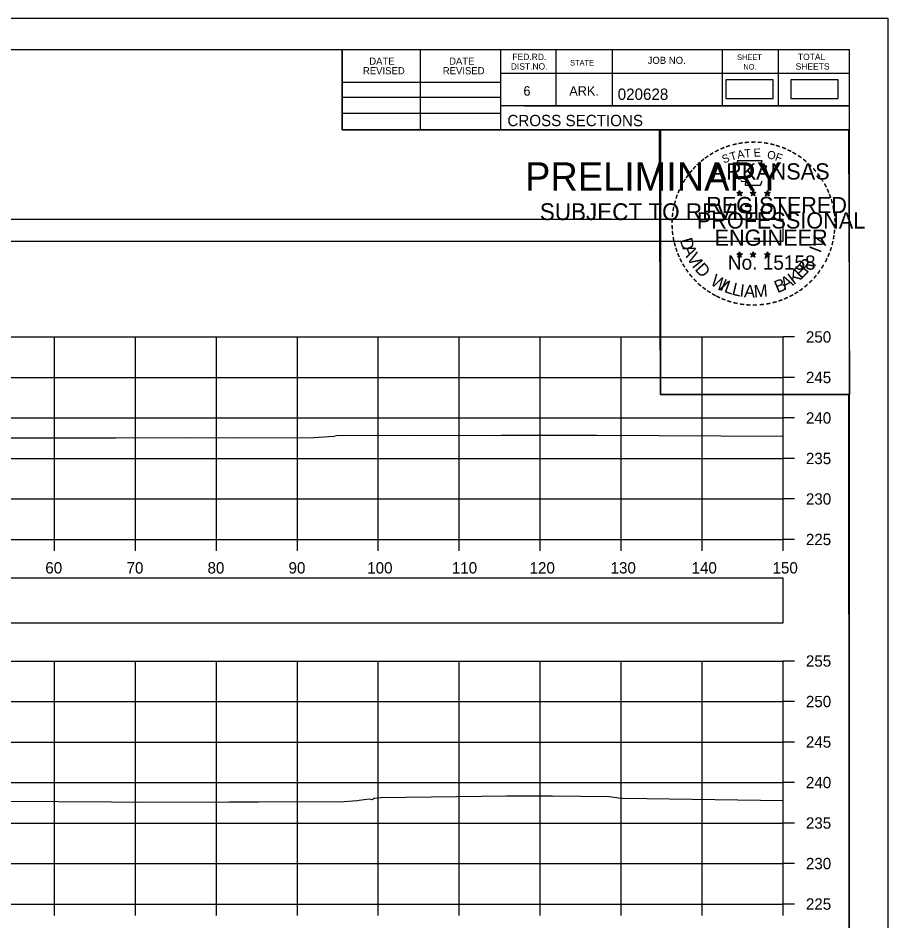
# Model space of a CAD drawing. Extents: x 1369627 to 1374022, y 380035 to 398173.
# Drawn here: x 1372154 to 1372261.5, y 388034.2 to 388145.6 of the extents above; entities that cross this region are included whole.
import ezdxf

# ---------------------------------------------------------------- set-up
doc = ezdxf.new("R2010")
doc.units = 0
for name, color, linetype in [('Default', 7, 'Continuous'), ('R_Axis', 7, 'Continuous'), ('R_Axis Annot', 7, 'Continuous'), ('R_Border', 7, 'Continuous'), ('R_Border PE', 7, 'Continuous'), ('R_Border Prem', 7, 'Continuous'), ('R_Exist Surface', 7, 'Continuous'), ('R_Grid', 7, 'Continuous'), ('R_No Plot', 7, 'Continuous')]:
    doc.layers.add(name, color=color, linetype=linetype)

msp = doc.modelspace()

# ---------------------------------------------------------------- linework, layer by layer
at = {"layer": 'Default'}
for points in [[(1372241.46, 388135.69), (1372247.3, 388135.69), (1372247.3, 388138), (1372241.46, 388138)], [(1372249.48, 388135.69), (1372255.32, 388135.69), (1372255.32, 388138), (1372249.48, 388138)], [(1371948.53, 388118.07), (1372248.53, 388118.07), (1372248.53, 388120.77), (1371948.53, 388120.77)], [(1371948.53, 388070.97), (1372248.53, 388070.97), (1372248.53, 388076.49), (1371948.53, 388076.49)]]:
    msp.add_lwpolyline(points, close=True, dxfattribs=at)
at = {"layer": 'R_Axis'}
for p, q in [((1372248.53, 388081.26), (1372248.53, 388106.26)), ((1372249.93, 388106.26), (1372248.53, 388106.26)), ((1372249.93, 388101.26), (1372248.53, 388101.26)), ((1372249.93, 388096.26), (1372248.53, 388096.26)), ((1372249.93, 388091.26), (1372248.53, 388091.26)), ((1372249.93, 388086.26), (1372248.53, 388086.26)), ((1371948.53, 388081.26), (1372248.53, 388081.26)), ((1372158.53, 388079.86), (1372158.53, 388081.26)), ((1372168.53, 388079.86), (1372168.53, 388081.26)), ((1372178.53, 388079.86), (1372178.53, 388081.26)), ((1372188.53, 388079.86), (1372188.53, 388081.26)), ((1372198.53, 388079.86), (1372198.53, 388081.26)), ((1372208.53, 388079.86), (1372208.53, 388081.26)), ((1372218.53, 388079.86), (1372218.53, 388081.26)), ((1372228.53, 388079.86), (1372228.53, 388081.26)), ((1372238.53, 388079.86), (1372238.53, 388081.26)), ((1372248.53, 388079.86), (1372248.53, 388081.26)), ((1372249.93, 388081.26), (1372248.53, 388081.26)), ((1372248.53, 388036.26), (1372248.53, 388066.26)), ((1372249.93, 388066.26), (1372248.53, 388066.26)), ((1372249.93, 388061.26), (1372248.53, 388061.26)), ((1372249.93, 388056.26), (1372248.53, 388056.26)), ((1372249.93, 388051.26), (1372248.53, 388051.26)), ((1372249.93, 388046.26), (1372248.53, 388046.26)), ((1372249.93, 388041.26), (1372248.53, 388041.26)), ((1371948.53, 388036.26), (1372248.53, 388036.26)), ((1372158.53, 388034.86), (1372158.53, 388036.26)), ((1372168.53, 388034.86), (1372168.53, 388036.26)), ((1372178.53, 388034.86), (1372178.53, 388036.26)), ((1372188.53, 388034.86), (1372188.53, 388036.26)), ((1372198.53, 388034.86), (1372198.53, 388036.26)), ((1372208.53, 388034.86), (1372208.53, 388036.26)), ((1372218.53, 388034.86), (1372218.53, 388036.26)), ((1372228.53, 388034.86), (1372228.53, 388036.26)), ((1372238.53, 388034.86), (1372238.53, 388036.26)), ((1372248.53, 388034.86), (1372248.53, 388036.26)), ((1372249.93, 388036.26), (1372248.53, 388036.26))]:
    msp.add_line(p, q, dxfattribs=at)
at = {"layer": 'R_Border'}
for p, q in [((1371940.53, 388141.72), (1372256.71, 388141.72)), ((1372194.07, 388131.84), (1372194.07, 388141.72)), ((1372203.75, 388131.84), (1372203.75, 388141.72)), ((1372213.61, 388141.72), (1372213.61, 388131.84)), ((1372220.45, 388141.72), (1372220.45, 388134.78)), ((1372227.39, 388141.72), (1372227.39, 388134.78)), ((1372240.97, 388141.72), (1372240.97, 388134.78)), ((1372247.91, 388141.72), (1372247.91, 388134.78)), ((1372256.71, 387936.26), (1372256.71, 388141.72)), ((1372256.71, 388138.78), (1372213.61, 388138.78)), ((1372256.71, 388138.8), (1372256.71, 388138.8)), ((1372194.07, 388137.7), (1372213.61, 388137.7)), ((1372194.07, 388135.84), (1372213.61, 388135.84)), ((1372256.71, 388134.78), (1372213.61, 388134.78)), ((1372216.57, 388134.78), (1372256.71, 388134.78)), ((1372194.07, 388133.9), (1372213.61, 388133.9)), ((1372256.71, 388131.84), (1372194.07, 388131.84))]:
    msp.add_line(p, q, dxfattribs=at)
at = {"layer": 'R_Border PE'}
for p, q in [((1372242.79, 388124.1), (1372243.14, 388123.99)), ((1372242.79, 388124.1), (1372243.05, 388124.06)), ((1372242.79, 388124.1), (1372243.03, 388123.98)), ((1372242.93, 388123.69), (1372243.14, 388123.99)), ((1372242.93, 388123.69), (1372243.05, 388123.94)), ((1372242.93, 388123.69), (1372243.14, 388123.91)), ((1372243.14, 388124.35), (1372243.1, 388124.1)), ((1372243.14, 388123.99), (1372243.14, 388124.35)), ((1372243.14, 388124.35), (1372243.19, 388124.1)), ((1372243.49, 388124.1), (1372243.14, 388123.99)), ((1372243.36, 388123.69), (1372243.14, 388123.99)), ((1372243.36, 388123.69), (1372243.14, 388123.91)), ((1372243.49, 388124.1), (1372243.2, 388124.05)), ((1372243.36, 388123.69), (1372243.22, 388123.98)), ((1372243.49, 388124.1), (1372243.29, 388124)), ((1372244.46, 388124.1), (1372244.81, 388123.99)), ((1372244.46, 388124.1), (1372244.72, 388124.06)), ((1372244.46, 388124.1), (1372244.7, 388123.98)), ((1372244.6, 388123.69), (1372244.81, 388123.99)), ((1372244.6, 388123.69), (1372244.72, 388123.94)), ((1372244.6, 388123.69), (1372244.81, 388123.91)), ((1372244.81, 388124.35), (1372244.77, 388124.1)), ((1372244.81, 388123.99), (1372244.81, 388124.35)), ((1372244.81, 388124.35), (1372244.86, 388124.1)), ((1372245.16, 388124.1), (1372244.81, 388123.99)), ((1372245.03, 388123.69), (1372244.81, 388123.99)), ((1372245.03, 388123.69), (1372244.81, 388123.91)), ((1372245.16, 388124.1), (1372244.87, 388124.05)), ((1372245.03, 388123.69), (1372244.89, 388123.98)), ((1372245.16, 388124.1), (1372244.96, 388124)), ((1372246.23, 388124.09), (1372246.58, 388123.98)), ((1372246.23, 388124.09), (1372246.48, 388124.04)), ((1372246.23, 388124.09), (1372246.47, 388123.97)), ((1372246.36, 388123.68), (1372246.58, 388123.98)), ((1372246.36, 388123.68), (1372246.49, 388123.92)), ((1372246.36, 388123.68), (1372246.58, 388123.9)), ((1372246.58, 388124.34), (1372246.54, 388124.09)), ((1372246.58, 388123.98), (1372246.58, 388124.34)), ((1372246.58, 388124.34), (1372246.63, 388124.09)), ((1372246.92, 388124.09), (1372246.58, 388123.98)), ((1372246.79, 388123.68), (1372246.58, 388123.98)), ((1372246.79, 388123.68), (1372246.58, 388123.89)), ((1372246.92, 388124.09), (1372246.64, 388124.04)), ((1372246.79, 388123.68), (1372246.65, 388123.97)), ((1372246.92, 388124.09), (1372246.72, 388123.99)), ((1372243.14, 388116.78), (1372243.1, 388116.53)), ((1372243.14, 388116.42), (1372243.14, 388116.78)), ((1372243.14, 388116.78), (1372243.19, 388116.53)), ((1372244.81, 388116.78), (1372244.77, 388116.53)), ((1372244.81, 388116.42), (1372244.81, 388116.78)), ((1372244.81, 388116.78), (1372244.86, 388116.53)), ((1372242.79, 388116.53), (1372243.14, 388116.42)), ((1372242.79, 388116.53), (1372243.04, 388116.48)), ((1372242.79, 388116.53), (1372243.03, 388116.41)), ((1372242.92, 388116.12), (1372243.14, 388116.42)), ((1372242.92, 388116.12), (1372243.05, 388116.36)), ((1372242.92, 388116.12), (1372243.14, 388116.34)), ((1372243.49, 388116.53), (1372243.14, 388116.42)), ((1372243.35, 388116.12), (1372243.14, 388116.42)), ((1372243.35, 388116.12), (1372243.14, 388116.33)), ((1372243.49, 388116.53), (1372243.2, 388116.48)), ((1372243.35, 388116.12), (1372243.22, 388116.41)), ((1372243.49, 388116.53), (1372243.28, 388116.43)), ((1372244.46, 388116.53), (1372244.81, 388116.42)), ((1372244.46, 388116.53), (1372244.71, 388116.48)), ((1372244.46, 388116.53), (1372244.7, 388116.41)), ((1372244.59, 388116.12), (1372244.81, 388116.42)), ((1372244.59, 388116.12), (1372244.72, 388116.36)), ((1372244.59, 388116.12), (1372244.81, 388116.34)), ((1372245.16, 388116.53), (1372244.81, 388116.42)), ((1372245.02, 388116.12), (1372244.81, 388116.42)), ((1372245.02, 388116.12), (1372244.81, 388116.33)), ((1372245.16, 388116.53), (1372244.87, 388116.48)), ((1372245.02, 388116.12), (1372244.88, 388116.41)), ((1372245.16, 388116.53), (1372244.95, 388116.43)), ((1372246.23, 388116.52), (1372246.58, 388116.41)), ((1372246.23, 388116.52), (1372246.48, 388116.47)), ((1372246.23, 388116.52), (1372246.46, 388116.4)), ((1372246.36, 388116.11), (1372246.58, 388116.41)), ((1372246.36, 388116.11), (1372246.49, 388116.35)), ((1372246.36, 388116.11), (1372246.57, 388116.33)), ((1372246.58, 388116.77), (1372246.53, 388116.52)), ((1372246.79, 388116.11), (1372246.57, 388116.32)), ((1372246.58, 388116.41), (1372246.58, 388116.77)), ((1372246.58, 388116.77), (1372246.62, 388116.52)), ((1372246.92, 388116.52), (1372246.58, 388116.41)), ((1372246.79, 388116.11), (1372246.58, 388116.41)), ((1372246.92, 388116.52), (1372246.64, 388116.47)), ((1372246.79, 388116.11), (1372246.65, 388116.4)), ((1372246.92, 388116.52), (1372246.72, 388116.42))]:
    msp.add_line(p, q, dxfattribs=at)
for points in [[(1372242.84, 388127.98), (1372243.1, 388127.15)], [(1372246.35, 388127.06), (1372246.49, 388127.34), (1372245.8, 388127.32), (1372245.95, 388127.98), (1372242.84, 388127.98)], [(1372243.33, 388125.56), (1372243.33, 388125.47), (1372243.89, 388125.45), (1372243.84, 388124.98), (1372245.71, 388124.98), (1372245.91, 388125.51)], [(1372243.14, 388124.35), (1372243.36, 388123.69), (1372242.79, 388124.1), (1372243.49, 388124.1), (1372242.93, 388123.69), (1372243.14, 388124.35)], [(1372244.81, 388124.35), (1372245.03, 388123.69), (1372244.46, 388124.1), (1372245.16, 388124.1), (1372244.6, 388123.69), (1372244.81, 388124.35)], [(1372246.58, 388124.34), (1372246.79, 388123.68), (1372246.23, 388124.09), (1372246.92, 388124.09), (1372246.36, 388123.68), (1372246.58, 388124.34)], [(1372243.14, 388116.78), (1372243.35, 388116.12), (1372242.79, 388116.53), (1372243.49, 388116.53), (1372242.92, 388116.12), (1372243.14, 388116.78)], [(1372244.81, 388116.78), (1372245.02, 388116.12), (1372244.46, 388116.53), (1372245.16, 388116.53), (1372244.59, 388116.12), (1372244.81, 388116.78)], [(1372246.58, 388116.77), (1372246.79, 388116.11), (1372246.23, 388116.52), (1372246.92, 388116.52), (1372246.36, 388116.11), (1372246.58, 388116.77)]]:
    msp.add_lwpolyline(points, dxfattribs=at)
for centre, radius in [((1372243.14, 388123.99), 0.172), ((1372243.14, 388123.99), 0.145), ((1372243.14, 388123.99), 0.116), ((1372243.14, 388123.99), 0.0991), ((1372243.14, 388123.99), 0.0747), ((1372243.14, 388123.99), 0.0495), ((1372243.14, 388123.99), 0.0296), ((1372244.81, 388123.99), 0.172), ((1372244.81, 388123.99), 0.145), ((1372244.81, 388123.99), 0.116), ((1372244.81, 388123.99), 0.0991), ((1372244.81, 388123.99), 0.0747), ((1372244.81, 388123.99), 0.0495), ((1372244.81, 388123.99), 0.0296), ((1372246.58, 388123.98), 0.172), ((1372246.58, 388123.98), 0.145), ((1372246.58, 388123.98), 0.116), ((1372246.58, 388123.98), 0.0991), ((1372246.58, 388123.98), 0.0747), ((1372246.58, 388123.98), 0.0495), ((1372246.58, 388123.98), 0.0296), ((1372243.14, 388116.42), 0.172), ((1372243.14, 388116.42), 0.145), ((1372243.14, 388116.42), 0.116), ((1372243.14, 388116.42), 0.0991), ((1372243.14, 388116.42), 0.0747), ((1372243.14, 388116.42), 0.0495), ((1372243.14, 388116.42), 0.0296), ((1372244.81, 388116.42), 0.172), ((1372244.81, 388116.42), 0.145), ((1372244.81, 388116.42), 0.116), ((1372244.81, 388116.42), 0.0991), ((1372244.81, 388116.42), 0.0747), ((1372244.81, 388116.42), 0.0495), ((1372244.81, 388116.42), 0.0296), ((1372246.57, 388116.41), 0.172), ((1372246.57, 388116.41), 0.145), ((1372246.57, 388116.41), 0.116), ((1372246.57, 388116.41), 0.0991), ((1372246.57, 388116.41), 0.0747), ((1372246.57, 388116.41), 0.0495), ((1372246.57, 388116.41), 0.0296)]:
    msp.add_circle(centre, radius, dxfattribs=at)
at = {"layer": 'R_Exist Surface'}
for points in [[(1372152.32, 388093.82), (1372166.09, 388093.81), (1372174.77, 388093.85), (1372181.11, 388093.82), (1372190.56, 388093.86), (1372193.02, 388094.02), (1372193.37, 388094.09), (1372202.92, 388094.13), (1372211.17, 388094.1), (1372213.71, 388094.12), (1372223.67, 388094.15), (1372225.52, 388094.15), (1372248.53, 388094)], [(1372145.88, 388049.02), (1372165.55, 388048.86), (1372169.2, 388048.84), (1372180.17, 388048.89), (1372183.75, 388048.88), (1372194.28, 388048.92), (1372195.95, 388049.03), (1372196.18, 388049.08), (1372197.38, 388049.23), (1372197.76, 388049.16), (1372198.03, 388049.34), (1372198.87, 388049.4), (1372214.35, 388049.63), (1372216.42, 388049.62), (1372220.02, 388049.61), (1372227.05, 388049.52), (1372228.25, 388049.37), (1372228.7, 388049.32), (1372231.68, 388049.3), (1372248.53, 388049.06)]]:
    msp.add_lwpolyline(points, dxfattribs=at)
at = {"layer": 'R_Grid'}
for p, q in [((1371948.53, 388106.26), (1372248.53, 388106.26)), ((1372158.53, 388081.26), (1372158.53, 388106.26)), ((1372168.53, 388081.26), (1372168.53, 388106.26)), ((1372178.53, 388081.26), (1372178.53, 388106.26)), ((1372188.53, 388081.26), (1372188.53, 388106.26)), ((1372198.53, 388081.26), (1372198.53, 388106.26)), ((1372208.53, 388081.26), (1372208.53, 388106.26)), ((1372218.53, 388081.26), (1372218.53, 388106.26)), ((1372228.53, 388081.26), (1372228.53, 388106.26)), ((1372238.53, 388081.26), (1372238.53, 388106.26)), ((1372248.53, 388081.26), (1372248.53, 388106.26)), ((1371948.53, 388101.26), (1372248.53, 388101.26)), ((1371948.53, 388096.26), (1372248.53, 388096.26)), ((1371948.53, 388091.26), (1372248.53, 388091.26)), ((1371948.53, 388086.26), (1372248.53, 388086.26)), ((1371948.53, 388081.26), (1372248.53, 388081.26)), ((1371948.53, 388066.26), (1372248.53, 388066.26)), ((1372158.53, 388036.26), (1372158.53, 388066.26)), ((1372168.53, 388036.26), (1372168.53, 388066.26)), ((1372178.53, 388036.26), (1372178.53, 388066.26)), ((1372188.53, 388036.26), (1372188.53, 388066.26)), ((1372198.53, 388036.26), (1372198.53, 388066.26)), ((1372208.53, 388036.26), (1372208.53, 388066.26)), ((1372218.53, 388036.26), (1372218.53, 388066.26)), ((1372228.53, 388036.26), (1372228.53, 388066.26)), ((1372238.53, 388036.26), (1372238.53, 388066.26)), ((1372248.53, 388036.26), (1372248.53, 388066.26)), ((1371948.53, 388061.26), (1372248.53, 388061.26)), ((1371948.53, 388056.26), (1372248.53, 388056.26)), ((1371948.53, 388051.26), (1372248.53, 388051.26)), ((1371948.53, 388046.26), (1372248.53, 388046.26)), ((1371948.53, 388041.26), (1372248.53, 388041.26)), ((1371948.53, 388036.26), (1372248.53, 388036.26))]:
    msp.add_line(p, q, dxfattribs=at)
at = {"layer": 'R_No Plot'}
for p, q in [((1371928.13, 388145.62), (1372261.46, 388145.62)), ((1372232.74, 388109.39), (1372232.74, 388109.39))]:
    msp.add_line(p, q, dxfattribs=at)
for points in [[(1371928.12, 388145.62), (1372261.46, 388145.62), (1372261.46, 387932.28), (1371928.12, 387932.28)], [(1372174.45, 388141.72), (1372194.07, 388141.72), (1372194.07, 388131.84), (1372210.18, 388131.84), (1372233.38, 388131.84), (1372233.38, 388099.17), (1372256.59, 388099.17), (1372256.71, 387936.26), (1371940.53, 387936.26), (1371940.53, 388141.72)], [(1372233.24, 388131.84), (1372256.59, 388131.84), (1372256.73, 388099.17), (1372233.38, 388099.17)]]:
    msp.add_lwpolyline(points, close=True, dxfattribs=at)

# ---------------------------------------------------------------- texts
at = {"layer": 'R_Axis Annot'}
for s, p in [('250', (1372251.33, 388105.56)), ('245', (1372251.33, 388100.56)), ('240', (1372251.33, 388095.56)), ('235', (1372251.33, 388090.56)), ('230', (1372251.33, 388085.56)), ('225', (1372251.33, 388080.56)), ('60', (1372157.41, 388077.06)), ('70', (1372167.44, 388077.06)), ('80', (1372177.44, 388077.06)), ('90', (1372187.44, 388077.06)), ('100', (1372197.16, 388077.06)), ('110', (1372207.61, 388077.06)), ('120', (1372217.21, 388077.06)), ('130', (1372227.21, 388077.06)), ('140', (1372237.21, 388077.06)), ('150', (1372247.21, 388077.06)), ('255', (1372251.33, 388065.56)), ('250', (1372251.33, 388060.56)), ('245', (1372251.33, 388055.56)), ('240', (1372251.33, 388050.56)), ('235', (1372251.33, 388045.56)), ('230', (1372251.33, 388040.56)), ('225', (1372251.33, 388035.56))]:
    msp.add_text(s, height=1.4, dxfattribs=at).set_placement(p)
at = {"layer": 'R_Border'}
for s, height, p in [('DATE', 0.879, (1372197.41, 388139.86)), ('DATE', 0.879, (1372207.27, 388139.86)), ('FED.RD.', 0.782, (1372215.09, 388140.44)), ('STATE', 0.684, (1372222.21, 388139.76)), ('JOB NO.', 0.879, (1372231.79, 388139.96)), ('SHEET', 0.684, (1372242.83, 388140.44)), ('TOTAL', 0.782, (1372250.35, 388140.44)), ('REVISED', 0.879, (1372196.63, 388138.68)), ('REVISED', 0.879, (1372206.49, 388138.68)), ('DIST.NO.', 0.782, (1372214.89, 388139.26)), ('NO.', 0.684, (1372243.61, 388139.26)), ('SHEETS', 0.782, (1372250.07, 388139.26)), ('6', 1.17, (1372216.45, 388136.04)), ('ARK.', 1.172, (1372222.11, 388136.04)), ('020628', 1.4, (1372228.09, 388135.52)), ('CROSS SECTIONS', 1.4, (1372214.47, 388132.27))]:
    msp.add_text(s, height=height, rotation=360, dxfattribs=at).set_placement(p)
at = {"layer": 'R_Border PE'}
for s, height, rotation, p in [('-', 1.6, 13.6301, (1372242.33, 388129.35)), ('-', 1.6, 10.2193, (1372243.01, 388129.51)), ('-', 1.6, 5.8968, (1372243.74, 388129.62)), ('-', 1.6, 0.1862, (1372244.51, 388129.69)), ('-', 1.6, 357.743, (1372245.24, 388129.68)), ('-', 1.6, 352.1617, (1372245.98, 388129.62)), ('-', 1.6, 347.2049, (1372246.7, 388129.51)), ('-', 1.6, 34.0636, (1372239.72, 388128.15)), ('-', 1.6, 28.7918, (1372240.32, 388128.52)), ('-', 1.6, 24.3072, (1372240.95, 388128.84)), ('-', 1.6, 19.1761, (1372241.58, 388129.11)), ('T', 1, 16.4036, (1372242.1, 388127.99)), ('A', 1, 11.2132, (1372242.93, 388128.24)), ('T', 1, 6.0228, (1372243.78, 388128.4)), ('E', 1, 0.8323, (1372244.88, 388128.51)), ('O', 1, 350.4515, (1372246.49, 388128.3)), ('-', 1.6, 342.3362, (1372247.33, 388129.35)), ('-', 1.6, 337.8551, (1372248.07, 388129.13)), ('-', 1.6, 334.1211, (1372248.7, 388128.86)), ('-', 1.6, 329.6409, (1372249.28, 388128.58)), ('-', 1.6, 38.9507, (1372238.67, 388127.38)), ('-', 1.6, 36.2317, (1372239.14, 388127.75)), ('S', 1, 21.594, (1372241.19, 388127.66)), ('F', 1, 340.0707, (1372247.44, 388128.08)), ('-', 1.6, 325.8627, (1372249.92, 388128.21)), ('-', 1.6, 320.5297, (1372250.53, 388127.79)), ('-', 1.6, 50.6142, (1372237.38, 388126)), ('-', 1.6, 48.423, (1372237.78, 388126.48)), ('-', 1.6, 42.9622, (1372238.23, 388126.96)), ('ARKANSAS', 2, 360, (1372239.69, 388125.69)), ('-', 1.6, 315.5786, (1372251.13, 388127.3)), ('-', 1.6, 309.8797, (1372251.7, 388126.75)), ('-', 1.6, 58.0706, (1372236.64, 388124.9)), ('-', 1.6, 54.2325, (1372236.97, 388125.43)), ('-', 1.6, 306.6522, (1372252.22, 388126.15)), ('-', 1.4, 303.6753, (1372252.71, 388125.58)), ('-', 1.6, 62.8713, (1372236.33, 388124.29)), ('-', 1.6, 299.6684, (1372253.03, 388124.97)), ('-', 1.6, 72.3945, (1372235.85, 388123.05)), ('-', 1.6, 67.7743, (1372236.07, 388123.68)), ('REGISTERED', 2, 360, (1372239.01, 388121.54)), ('-', 1.6, 294.6628, (1372253.35, 388124.36)), ('-', 1.6, 290.5728, (1372253.61, 388123.78)), ('-', 1.6, 75.461, (1372235.66, 388122.33)), ('-', 1.6, 285.1233, (1372253.84, 388123.2)), ('-', 1.6, 280.5493, (1372254.04, 388122.46)), ('-', 1.6, 85.1863, (1372235.45, 388120.93)), ('-', 1.6, 81.2013, (1372235.52, 388121.62)), ('PROFESSIONAL', 2, 360, (1372237.86, 388119.64)), ('-', 1.6, 276.5962, (1372254.21, 388121.69)), ('-', 1.6, 89.0622, (1372235.42, 388120.23)), ('-', 1.6, 274.3301, (1372254.27, 388120.97)), ('-', 1.6, 269.9407, (1372254.3, 388120.34)), ('-', 1.6, 94.1959, (1372235.46, 388119.5)), ('-', 1.6, 98.9479, (1372235.53, 388118.84)), ('ENGINEER', 2, 360, (1372240.05, 388117.51)), ('-', 1.6, 263.5172, (1372254.28, 388119.67)), ('-', 1.6, 101.7149, (1372235.66, 388118.1)), ('-', 1.6, 105.4578, (1372235.83, 388117.51)), ('D', 1.54, 286.2848, (1372235.75, 388118.24)), ('V', 1.54, 72.6573, (1372253.35, 388117.08)), ('-', 1.6, 255.7626, (1372254.1, 388118.34)), ('-', 1.6, 260.9953, (1372254.21, 388119.02)), ('-', 1.6, 109.0874, (1372236.04, 388116.88)), ('A', 1.54, 292.7835, (1372236.05, 388117.24)), ('V', 1.54, 300.7936, (1372236.56, 388116.06)), ('I', 1.54, 69.0301, (1372253.12, 388116.54)), ('-', 1.6, 252.8681, (1372253.92, 388117.62)), ('-', 1.6, 114.0643, (1372236.3, 388116.28)), ('-', 1.6, 115.7289, (1372236.6, 388115.66)), ('I', 1.54, 308.3502, (1372237.19, 388115.02)), ('No. 15158', 1.757, 360, (1372241.69, 388114.56)), ('R', 1.54, 50.3651, (1372251.47, 388114.05)), ('-', 1.6, 244.6197, (1372253.43, 388116.32)), ('-', 1.6, 247.8887, (1372253.7, 388116.95)), ('-', 1.6, 120.4471, (1372236.96, 388115.08)), ('-', 1.6, 125.8934, (1372237.36, 388114.52)), ('D', 1.54, 311.9774, (1372237.54, 388114.56)), ('K', 1.54, 36.9143, (1372249.83, 388112.65)), ('E', 1.54, 44.0175, (1372250.74, 388113.34)), (',', 1.54, 57.4684, (1372252.2, 388114.93)), ('-', 1.6, 239.0712, (1372253.04, 388115.57)), ('-', 1.6, 130.7181, (1372237.82, 388113.96)), ('-', 1.6, 134.2238, (1372238.34, 388113.42)), ('W', 1.54, 328.0731, (1372239.42, 388112.79)), ('B', 1.54, 22.8589, (1372247.82, 388111.64)), ('A', 1.54, 28.9042, (1372248.71, 388112.02)), ('-', 1.6, 231.2538, (1372252.21, 388114.35)), ('-', 1.6, 233.8452, (1372252.64, 388114.92)), ('-', 1.6, 138.9338, (1372238.86, 388112.95)), ('-', 1.6, 144.6463, (1372239.42, 388112.55)), ('I', 1.54, 336.6877, (1372240.61, 388112.08)), ('L', 1.54, 340.3149, (1372241.14, 388111.84)), ('L', 1.54, 346.6625, (1372242.1, 388111.49)), ('I', 1.54, 353.0101, (1372243.09, 388111.26)), ('A', 1.54, 356.6373, (1372243.66, 388111.17)), ('M', 1.54, 4.6473, (1372244.95, 388111.11)), ('-', 1.6, 215.7363, (1372250.66, 388112.8)), ('-', 1.6, 221.0851, (1372251.21, 388113.28)), ('-', 1.6, 225.7653, (1372251.73, 388113.79)), ('-', 1.6, 148.0898, (1372239.98, 388112.18)), ('-', 1.6, 151.5704, (1372240.56, 388111.85)), ('-', 1.6, 154.6002, (1372241.08, 388111.61)), ('-', 1.6, 204.2516, (1372248.94, 388111.75)), ('-', 1.6, 207.3568, (1372249.57, 388112.07)), ('-', 1.6, 212.2491, (1372250.12, 388112.42)), ('-', 1.6, 158.5612, (1372241.71, 388111.35)), ('-', 1.6, 162.7983, (1372242.39, 388111.14)), ('-', 1.6, 167.5555, (1372243.11, 388110.97)), ('-', 1.6, 173.1155, (1372243.88, 388110.86)), ('-', 1.6, 176.5183, (1372244.63, 388110.81)), ('AAMU', 0.00002, 360, (1372244.74, 388111.11)), ('-', 1.6, 181.5918, (1372245.37, 388110.83)), ('-', 1.6, 185.8167, (1372246.18, 388110.91)), ('-', 1.6, 191.2858, (1372246.92, 388111.04)), ('-', 1.6, 195.4743, (1372247.65, 388111.24)), ('-', 1.6, 199.4643, (1372248.31, 388111.47))]:
    msp.add_text(s, height=height, rotation=rotation, dxfattribs=at).set_placement(p)
at = {"layer": 'R_Border Prem'}
for s, height, p in [('PRELIMINARY', 3.5, (1372216.66, 388124.31)), ('DWB', 0.01, (1372217.41, 388126.16)), ('SUBJECT TO REVISION', 2.0751, (1372218.47, 388120.68))]:
    msp.add_text(s, height=height, rotation=360, dxfattribs=at).set_placement(p)

doc.saveas('drawing.dxf')
